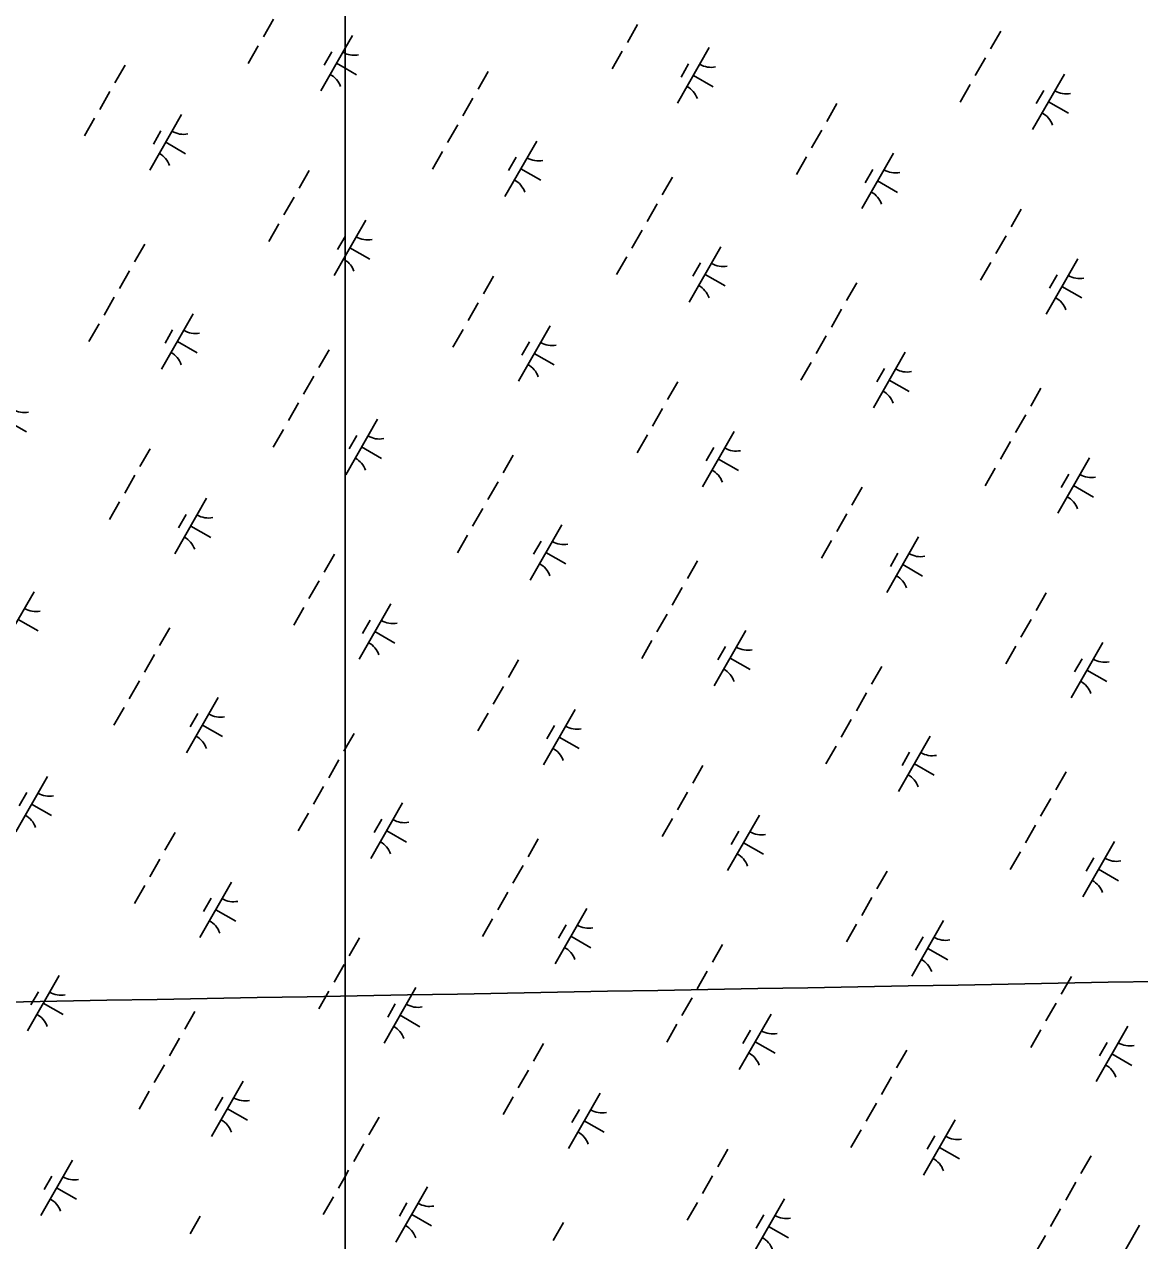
# Model space of a CAD drawing. Extents: x 3930721 to 3950824, y 220441 to 242861.
# Drawn here: x 3937829 to 3938703, y 229978 to 230931 of the extents above; entities that cross this region are included whole.
import ezdxf

# ---------------------------------------------------------------- set-up
doc = ezdxf.new("R2010")
doc.units = 0
doc.layers.add('V-GRID-MAJR', color=7, linetype='Continuous')
doc.layers.add('V-WETL-SWMP', color=7, linetype='Continuous')

msp = doc.modelspace()

# ---------------------------------------------------------------- linework, layer by layer
at = {"layer": 'V-GRID-MAJR'}
msp.add_spline([(3935736.57, 230127.92), (3940756.95, 230218.14), (3946078.33, 230314.51), (3946614.64, 230324.26)], degree=3, dxfattribs=at)
at = {"layer": 'V-WETL-SWMP'}
for p, q in [((3938080.37, 233455.64), (3938080.37, 228590.61)), ((3938080.37, 228590.61), (3938080.37, 233455.64)), ((3938024.23, 230934.86), (3938016.28, 230920.98)), ((3938309.39, 230930.57), (3938301.44, 230916.69)), ((3938593.9, 230925.46), (3938585.95, 230911.58)), ((3938086.05, 230922.02), (3938080.37, 230912.08)), ((3938012.3, 230914.04), (3938004.35, 230900.15)), ((3938080.37, 230912.08), (3938061.21, 230878.63)), ((3938069.92, 230909.36), (3938063.95, 230898.95)), ((3938297.47, 230909.75), (3938289.51, 230895.86)), ((3938365.59, 230912.56), (3938340.74, 230869.17)), ((3937907.92, 230898.96), (3937899.97, 230885.08)), ((3938073.63, 230900.32), (3938080.37, 230896.46)), ((3938080.37, 230896.46), (3938089.25, 230891.38)), ((3938349.45, 230899.91), (3938343.49, 230889.5)), ((3938581.97, 230904.63), (3938574.02, 230890.75)), ((3938192.42, 230893.85), (3938184.47, 230879.97)), ((3938353.16, 230890.87), (3938368.78, 230881.92)), ((3938643.8, 230891.79), (3938618.95, 230848.4)), ((3937895.99, 230878.14), (3937888.04, 230864.25)), ((3938570.04, 230883.81), (3938562.09, 230869.92)), ((3938627.66, 230879.13), (3938621.7, 230868.72)), ((3938180.5, 230873.02), (3938172.54, 230859.14)), ((3938465.66, 230868.73), (3938457.71, 230854.85)), ((3938631.37, 230870.09), (3938646.99, 230861.15)), ((3937884.06, 230857.31), (3937876.11, 230843.43)), ((3937952.19, 230860.12), (3937927.34, 230816.74)), ((3938168.57, 230852.2), (3938160.62, 230838.31)), ((3938453.74, 230847.91), (3938445.78, 230834.02)), ((3937936.05, 230847.47), (3937930.09, 230837.06)), ((3937939.76, 230838.43), (3937955.38, 230829.49)), ((3938230.4, 230839.35), (3938205.55, 230795.96)), ((3938156.64, 230831.37), (3938148.69, 230817.49)), ((3938509.93, 230829.9), (3938485.08, 230786.51)), ((3938214.26, 230826.7), (3938208.29, 230816.28)), ((3938441.81, 230827.08), (3938433.86, 230813.2)), ((3938052.26, 230816.3), (3938044.31, 230802.41)), ((3938217.97, 230817.66), (3938233.59, 230808.71)), ((3938336.77, 230811.18), (3938328.81, 230797.3)), ((3938493.79, 230817.24), (3938487.83, 230806.83)), ((3938497.51, 230808.2), (3938513.13, 230799.26)), ((3938040.33, 230795.47), (3938032.38, 230781.59)), ((3938324.84, 230790.36), (3938316.89, 230776.47)), ((3938610, 230786.07), (3938602.05, 230772.18)), ((3938028.41, 230774.65), (3938020.45, 230760.76)), ((3938096.53, 230777.46), (3938080.37, 230749.24)), ((3938080.37, 230764.76), (3938074.43, 230754.39)), ((3938080.39, 230764.81), (3938080.37, 230764.76)), ((3938312.91, 230769.53), (3938304.96, 230755.65)), ((3938598.08, 230765.24), (3938590.13, 230751.36)), ((3937923.36, 230758.75), (3937915.41, 230744.86)), ((3938084.1, 230755.76), (3938099.72, 230746.82)), ((3938374.74, 230756.68), (3938349.89, 230713.3)), ((3938080.37, 230749.24), (3938071.68, 230734.07)), ((3938300.98, 230748.7), (3938293.03, 230734.82)), ((3938358.6, 230744.03), (3938352.64, 230733.62)), ((3938586.15, 230744.42), (3938578.2, 230730.53)), ((3938654.27, 230747.23), (3938629.42, 230703.84)), ((3937911.44, 230737.92), (3937903.48, 230724.04)), ((3938196.6, 230733.63), (3938188.65, 230719.75)), ((3938362.31, 230734.99), (3938377.93, 230726.04)), ((3938638.13, 230734.58), (3938632.17, 230724.16)), ((3938481.11, 230728.52), (3938473.16, 230714.63)), ((3938641.85, 230725.53), (3938657.47, 230716.59)), ((3937899.51, 230717.09), (3937891.56, 230703.21)), ((3938184.68, 230712.81), (3938176.72, 230698.92)), ((3938469.18, 230707.69), (3938461.23, 230693.81)), ((3937887.58, 230696.27), (3937879.63, 230682.38)), ((3937961.34, 230704.25), (3937936.49, 230660.86)), ((3937945.2, 230691.59), (3937939.23, 230681.18)), ((3938172.75, 230691.98), (3938164.8, 230678.1)), ((3938240.87, 230694.79), (3938216.02, 230651.4)), ((3938457.25, 230686.86), (3938449.3, 230672.98)), ((3937948.91, 230682.55), (3937964.53, 230673.61)), ((3938224.73, 230682.14), (3938218.77, 230671.73)), ((3938067.71, 230676.08), (3938059.75, 230662.2)), ((3938228.45, 230673.1), (3938244.06, 230664.15)), ((3938519.08, 230674.02), (3938494.23, 230630.63)), ((3938445.32, 230666.04), (3938437.37, 230652.15)), ((3938502.94, 230661.36), (3938496.98, 230650.95)), ((3938055.78, 230655.26), (3938047.83, 230641.37)), ((3938340.94, 230650.97), (3938332.99, 230637.08)), ((3938506.65, 230652.32), (3938522.27, 230643.38)), ((3938625.45, 230645.85), (3938617.5, 230631.97)), ((3938043.85, 230634.43), (3938035.9, 230620.54)), ((3938329.02, 230630.14), (3938321.06, 230616.26)), ((3937815.04, 230620.66), (3937830.66, 230611.72)), ((3938105.68, 230621.58), (3938080.83, 230578.19)), ((3938613.52, 230625.03), (3938605.57, 230611.14)), ((3938031.92, 230613.6), (3938023.97, 230599.72)), ((3938385.21, 230612.13), (3938360.36, 230568.74)), ((3938089.54, 230608.93), (3938083.58, 230598.52)), ((3938317.09, 230609.31), (3938309.14, 230595.43)), ((3938601.59, 230604.2), (3938593.64, 230590.31)), ((3937927.54, 230598.53), (3937919.59, 230584.65)), ((3938093.25, 230599.89), (3938108.87, 230590.94)), ((3938212.05, 230593.42), (3938204.1, 230579.53)), ((3938369.07, 230599.47), (3938363.11, 230589.06)), ((3938663.42, 230591.35), (3938638.57, 230547.96)), ((3938372.79, 230590.43), (3938388.41, 230581.49)), ((3938589.67, 230583.37), (3938581.71, 230569.49)), ((3937915.61, 230577.7), (3937907.66, 230563.82)), ((3938200.12, 230572.59), (3938192.17, 230558.7)), ((3938647.28, 230578.7), (3938641.32, 230568.29)), ((3938485.29, 230568.3), (3938477.33, 230554.42)), ((3938651, 230569.66), (3938666.62, 230560.71)), ((3937903.69, 230556.88), (3937895.74, 230542.99)), ((3937971.81, 230559.69), (3937946.96, 230516.3)), ((3937955.67, 230547.04), (3937949.71, 230536.62)), ((3938188.19, 230551.76), (3938180.24, 230537.88)), ((3938473.36, 230547.47), (3938465.41, 230533.59)), ((3937959.38, 230538), (3937975, 230529.05)), ((3938250.02, 230538.92), (3938225.17, 230495.53)), ((3938176.26, 230530.94), (3938168.31, 230517.05)), ((3938233.88, 230526.26), (3938227.92, 230515.85)), ((3938461.43, 230526.65), (3938453.48, 230512.76)), ((3938529.55, 230529.46), (3938504.7, 230486.07)), ((3938071.88, 230515.86), (3938063.93, 230501.98)), ((3938237.59, 230517.22), (3938253.21, 230508.28)), ((3938513.41, 230516.81), (3938507.45, 230506.39)), ((3938356.39, 230510.75), (3938348.44, 230496.86)), ((3938517.13, 230507.77), (3938532.75, 230498.82)), ((3937836.62, 230486.48), (3937811.77, 230443.09)), ((3938059.96, 230495.04), (3938052, 230481.15)), ((3938344.46, 230489.92), (3938336.51, 230476.04)), ((3938116.15, 230477.02), (3938091.3, 230433.64)), ((3938629.63, 230485.63), (3938621.68, 230471.75)), ((3938048.03, 230474.21), (3938040.08, 230460.33)), ((3938332.53, 230469.1), (3938324.58, 230455.21)), ((3937824.19, 230464.78), (3937839.81, 230455.84)), ((3937942.99, 230458.31), (3937935.03, 230444.43)), ((3938100.01, 230464.37), (3938094.05, 230453.96)), ((3938617.7, 230464.81), (3938609.75, 230450.92)), ((3938103.73, 230455.33), (3938119.35, 230446.38)), ((3938320.61, 230448.27), (3938312.65, 230434.39)), ((3938394.36, 230456.25), (3938369.51, 230412.86)), ((3938378.22, 230443.6), (3938372.26, 230433.18)), ((3938605.77, 230443.98), (3938597.82, 230430.1)), ((3938673.89, 230446.79), (3938649.05, 230403.41)), ((3937931.06, 230437.49), (3937923.11, 230423.6)), ((3938216.23, 230433.2), (3938208.27, 230419.31)), ((3938381.94, 230434.56), (3938397.56, 230425.61)), ((3938657.76, 230434.14), (3938651.79, 230423.73)), ((3938500.73, 230428.08), (3938492.78, 230414.2)), ((3938661.47, 230425.1), (3938677.09, 230416.15)), ((3937919.13, 230416.66), (3937911.18, 230402.78)), ((3938204.3, 230412.37), (3938196.35, 230398.49)), ((3937980.96, 230403.81), (3937956.11, 230360.42)), ((3938488.8, 230407.26), (3938480.85, 230393.37)), ((3937907.2, 230395.83), (3937899.25, 230381.95)), ((3937964.82, 230391.16), (3937958.86, 230380.75)), ((3938192.37, 230391.55), (3938184.42, 230377.66)), ((3938260.49, 230394.36), (3938235.64, 230350.97)), ((3937968.53, 230382.12), (3937984.15, 230373.17)), ((3938244.35, 230381.7), (3938238.39, 230371.29)), ((3938476.87, 230386.43), (3938468.92, 230372.55)), ((3938087.33, 230375.65), (3938080.37, 230363.49)), ((3938248.07, 230372.66), (3938263.69, 230363.72)), ((3938538.7, 230373.58), (3938513.85, 230330.19)), ((3938080.37, 230363.49), (3938079.38, 230361.76)), ((3938464.95, 230365.6), (3938457, 230351.72)), ((3938075.4, 230354.82), (3938067.45, 230340.94)), ((3938522.56, 230360.93), (3938516.6, 230350.52)), ((3938360.57, 230350.53), (3938352.62, 230336.65)), ((3938526.28, 230351.89), (3938541.9, 230342.94)), ((3938645.07, 230345.42), (3938637.12, 230331.53)), ((3937847.09, 230341.92), (3937822.24, 230298.53)), ((3938063.47, 230333.99), (3938055.52, 230320.11)), ((3937830.95, 230329.27), (3937824.99, 230318.86)), ((3938348.64, 230329.71), (3938340.69, 230315.82)), ((3938633.14, 230324.59), (3938625.19, 230310.71)), ((3937834.67, 230320.23), (3937850.29, 230311.28)), ((3938125.3, 230321.15), (3938100.45, 230277.76)), ((3938051.55, 230313.17), (3938043.59, 230299.28)), ((3938109.16, 230308.49), (3938103.2, 230298.08)), ((3938336.71, 230308.88), (3938328.76, 230294.99)), ((3938404.83, 230311.69), (3938379.99, 230268.3)), ((3937947.17, 230298.1), (3937939.21, 230284.21)), ((3938112.88, 230299.45), (3938128.49, 230290.51)), ((3938388.7, 230299.04), (3938382.73, 230288.63)), ((3938621.22, 230303.76), (3938613.26, 230289.88)), ((3938231.67, 230292.98), (3938223.72, 230279.1)), ((3938392.41, 230290), (3938408.03, 230281.05)), ((3938683.04, 230290.92), (3938658.19, 230247.53)), ((3937935.24, 230277.27), (3937927.29, 230263.38)), ((3938609.29, 230282.94), (3938601.34, 230269.05)), ((3938666.9, 230278.26), (3938660.94, 230267.85)), ((3938219.74, 230272.15), (3938211.79, 230258.27)), ((3938504.91, 230267.87), (3938496.96, 230253.98)), ((3938670.62, 230269.22), (3938686.24, 230260.28)), ((3937991.43, 230259.26), (3937966.58, 230215.87)), ((3937923.31, 230256.44), (3937915.36, 230242.56)), ((3938207.81, 230251.33), (3938199.86, 230237.44)), ((3937975.29, 230246.6), (3937969.33, 230236.19)), ((3938269.64, 230238.48), (3938244.79, 230195.09)), ((3938492.98, 230247.04), (3938485.03, 230233.16)), ((3937979.01, 230237.56), (3937994.63, 230228.62)), ((3938195.89, 230230.5), (3938187.94, 230216.62)), ((3938549.18, 230229.03), (3938524.33, 230185.64)), ((3938253.5, 230225.83), (3938247.54, 230215.41)), ((3938481.05, 230226.21), (3938473.1, 230212.33)), ((3938091.51, 230215.43), (3938083.55, 230201.55)), ((3938257.22, 230216.79), (3938272.84, 230207.84)), ((3938376.01, 230210.31), (3938368.06, 230196.43)), ((3938533.04, 230216.37), (3938527.07, 230205.96)), ((3938536.75, 230207.33), (3938552.37, 230198.39)), ((3938079.58, 230194.6), (3938071.63, 230180.72)), ((3937856.24, 230186.04), (3937831.39, 230142.66)), ((3938364.08, 230189.49), (3938356.13, 230175.6)), ((3938649.25, 230185.2), (3938641.3, 230171.32)), ((3937840.1, 230173.39), (3937834.14, 230162.98)), ((3938067.65, 230173.78), (3938059.7, 230159.89)), ((3938135.77, 230176.59), (3938110.92, 230133.2)), ((3937843.81, 230164.35), (3937859.43, 230155.4)), ((3938119.64, 230163.94), (3938113.67, 230153.52)), ((3938352.16, 230168.66), (3938344.2, 230154.78)), ((3938637.32, 230164.37), (3938629.37, 230150.49)), ((3937962.61, 230157.88), (3937954.66, 230143.99)), ((3938123.35, 230154.9), (3938138.97, 230145.95)), ((3938413.98, 230155.81), (3938389.13, 230112.43)), ((3938340.23, 230147.84), (3938332.28, 230133.95)), ((3938397.84, 230143.16), (3938391.88, 230132.75)), ((3938625.39, 230143.55), (3938617.44, 230129.66)), ((3938693.52, 230146.36), (3938668.67, 230102.97)), ((3937950.68, 230137.05), (3937942.73, 230123.17)), ((3938401.56, 230134.12), (3938417.18, 230125.17)), ((3938677.38, 230133.71), (3938671.42, 230123.29)), ((3938235.85, 230132.76), (3938227.9, 230118.88)), ((3938520.35, 230127.65), (3938512.4, 230113.76)), ((3938681.09, 230124.67), (3938696.71, 230115.72)), ((3937938.75, 230116.23), (3937930.8, 230102.34)), ((3938223.92, 230111.94), (3938215.97, 230098.05)), ((3938508.43, 230106.82), (3938500.47, 230092.94)), ((3937926.83, 230095.4), (3937918.88, 230081.51)), ((3938000.58, 230103.38), (3937975.73, 230059.99)), ((3937984.44, 230090.73), (3937978.48, 230080.31)), ((3938211.99, 230091.11), (3938204.04, 230077.23)), ((3938280.12, 230093.92), (3938255.27, 230050.54)), ((3938496.5, 230086), (3938488.55, 230072.11)), ((3937988.16, 230081.68), (3938003.78, 230072.74)), ((3938263.98, 230081.27), (3938258.01, 230070.86)), ((3938106.95, 230075.21), (3938099, 230061.33)), ((3938267.69, 230072.23), (3938283.31, 230063.28)), ((3938558.32, 230073.15), (3938533.48, 230029.76)), ((3938484.57, 230065.17), (3938476.62, 230051.29)), ((3938542.19, 230060.5), (3938536.22, 230050.08)), ((3938095.02, 230054.39), (3938087.07, 230040.5)), ((3938380.19, 230050.1), (3938372.24, 230036.21)), ((3938545.9, 230051.45), (3938561.52, 230042.51)), ((3937866.71, 230041.49), (3937841.86, 229998.1)), ((3938664.69, 230044.98), (3938656.74, 230031.1)), ((3937850.58, 230028.83), (3937844.61, 230018.42)), ((3938080.37, 230028.79), (3938075.14, 230019.68)), ((3938083.1, 230033.56), (3938080.37, 230028.79)), ((3938368.26, 230029.27), (3938360.31, 230015.39)), ((3937854.29, 230019.79), (3937869.91, 230010.85)), ((3938144.92, 230020.71), (3938120.07, 229977.32)), ((3938652.77, 230024.16), (3938644.81, 230010.27)), ((3938071.17, 230012.73), (3938063.22, 229998.85)), ((3938424.46, 230011.26), (3938399.61, 229967.87)), ((3938128.78, 230008.06), (3938122.82, 229997.65)), ((3938356.33, 230008.44), (3938348.38, 229994.56)), ((3938640.84, 230003.33), (3938632.89, 229989.45)), ((3937966.79, 229997.66), (3937958.84, 229983.78)), ((3938132.5, 229999.02), (3938148.12, 229990.07)), ((3938251.29, 229992.55), (3938243.34, 229978.66)), ((3938408.32, 229998.6), (3938402.36, 229988.19)), ((3938412.03, 229989.56), (3938427.65, 229980.62)), ((3938628.91, 229982.5), (3938620.96, 229968.62)), ((3938702.67, 229990.48), (3938677.82, 229947.09))]:
    msp.add_line(p, q, dxfattribs=at)
for centre, start, end in [((3938087.56, 230924.17), 239.42788, 245.89745), ((3938087.56, 230924.17), 245.89745, 280.97154), ((3938367.1, 230914.72), 239.42788, 280.97154), ((3938060.11, 230876.24), 19.42788, 60.97154), ((3938339.64, 230866.78), 19.42788, 60.97154), ((3938645.31, 230893.94), 239.42788, 280.97154), ((3938617.85, 230846.01), 19.42788, 60.97154), ((3937953.7, 230862.28), 239.42788, 280.97154), ((3937926.24, 230814.34), 19.42788, 60.97154), ((3938231.9, 230841.51), 239.42788, 280.97154), ((3938511.44, 230832.05), 239.42788, 280.97154), ((3938204.45, 230793.57), 19.42788, 60.97154), ((3938483.98, 230784.11), 19.42788, 60.97154), ((3938098.04, 230779.62), 239.42788, 280.97154), ((3938070.58, 230731.68), 56.2787, 60.97154), ((3938070.58, 230731.68), 19.42788, 56.2787), ((3938376.25, 230758.84), 239.42788, 280.97154), ((3938655.78, 230749.39), 239.42788, 280.97154), ((3938348.79, 230710.9), 19.42788, 60.97154), ((3938628.33, 230701.45), 19.42788, 60.97154), ((3937962.84, 230706.4), 239.42788, 280.97154), ((3938242.38, 230696.95), 239.42788, 280.97154), ((3937935.39, 230658.47), 19.42788, 60.97154), ((3938214.92, 230649.01), 19.42788, 60.97154), ((3938520.59, 230676.17), 239.42788, 280.97154), ((3938493.13, 230628.24), 19.42788, 60.97154), ((3937828.98, 230644.51), 239.42788, 280.97154), ((3938107.19, 230623.74), 239.42788, 280.97154), ((3938079.73, 230575.8), 19.42788, 60.97154), ((3938386.72, 230614.28), 239.42788, 280.97154), ((3938359.27, 230566.35), 19.42788, 60.97154), ((3938664.93, 230593.51), 239.42788, 280.97154), ((3938637.47, 230545.57), 19.42788, 60.97154), ((3937973.32, 230561.85), 239.42788, 280.97154), ((3937945.86, 230513.91), 19.42788, 60.97154), ((3938251.53, 230541.07), 239.42788, 280.97154), ((3938531.06, 230531.62), 239.42788, 280.97154), ((3938224.07, 230493.13), 19.42788, 60.97154), ((3938503.61, 230483.68), 19.42788, 60.97154), ((3937838.13, 230488.64), 239.42788, 280.97154), ((3938117.66, 230479.18), 239.42788, 280.97154), ((3938090.21, 230431.24), 19.42788, 60.97154), ((3938395.87, 230458.41), 239.42788, 280.97154), ((3938675.4, 230448.95), 239.42788, 280.97154), ((3938368.41, 230410.47), 19.42788, 60.97154), ((3938647.95, 230401.01), 19.42788, 60.97154), ((3937982.47, 230405.97), 239.42788, 280.97154), ((3938262, 230396.51), 239.42788, 280.97154), ((3937955.01, 230358.03), 19.42788, 60.97154), ((3938234.55, 230348.58), 19.42788, 60.97154), ((3938540.21, 230375.74), 239.42788, 280.97154), ((3938512.76, 230327.8), 19.42788, 60.97154), ((3937848.6, 230344.08), 239.42788, 280.97154), ((3937821.14, 230296.14), 19.42788, 60.97154), ((3938126.81, 230323.3), 239.42788, 280.97154), ((3938406.34, 230313.85), 239.42788, 280.97154), ((3938099.35, 230275.37), 19.42788, 60.97154), ((3938378.89, 230265.91), 19.42788, 60.97154), ((3938684.55, 230293.07), 239.42788, 280.97154), ((3938657.1, 230245.14), 19.42788, 60.97154), ((3937992.94, 230261.41), 239.42788, 280.97154), ((3937965.49, 230213.47), 19.42788, 60.97154), ((3938271.15, 230240.64), 239.42788, 280.97154), ((3938550.68, 230231.18), 239.42788, 280.97154), ((3938243.7, 230192.7), 19.42788, 60.97154), ((3938523.23, 230183.24), 19.42788, 60.97154), ((3937857.75, 230188.2), 239.42788, 280.97154), ((3938137.28, 230178.75), 239.42788, 280.97154), ((3937830.29, 230140.26), 19.42788, 60.97154), ((3938109.83, 230130.81), 19.42788, 60.97154), ((3938415.49, 230157.97), 239.42788, 280.97154), ((3938388.04, 230110.03), 19.42788, 60.97154), ((3938695.03, 230148.52), 239.42788, 280.97154), ((3938667.57, 230100.58), 19.42788, 60.97154), ((3938002.09, 230105.53), 239.42788, 280.97154), ((3938281.62, 230096.08), 239.42788, 280.97154), ((3937974.64, 230057.6), 19.42788, 60.97154), ((3938254.17, 230048.14), 19.42788, 60.97154), ((3938559.83, 230075.31), 239.42788, 280.97154), ((3938532.38, 230027.37), 19.42788, 60.97154), ((3937868.22, 230043.64), 239.42788, 280.97154), ((3937840.77, 229995.71), 19.42788, 60.97154), ((3938146.43, 230022.87), 239.42788, 280.97154), ((3938425.97, 230013.41), 239.42788, 280.97154), ((3938118.98, 229974.93), 19.42788, 60.97154), ((3938398.51, 229965.48), 19.42788, 60.97154)]:
    msp.add_arc(centre, 17.62, start, end, dxfattribs=at)

doc.saveas('drawing.dxf')
